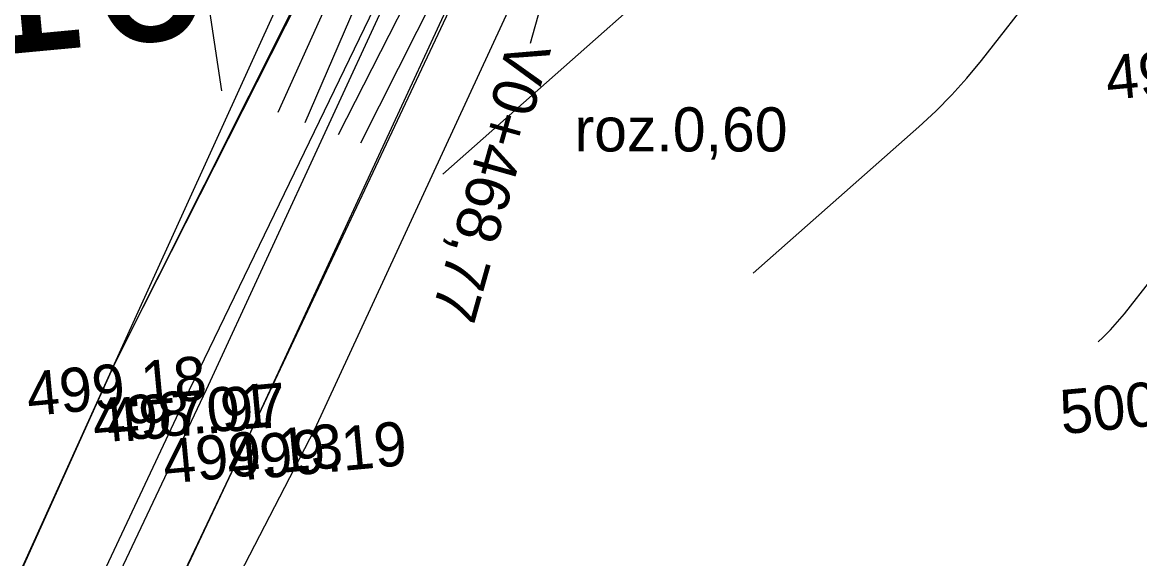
# Model space of a CAD drawing. Extents: x -636600 to -628587, y -1090963 to -1085869.
# Drawn here: x -629398.6 to -629348, y -1086815.3 to -1086791 of the extents above; entities that cross this region are included whole.
import ezdxf

# ---------------------------------------------------------------- set-up
doc = ezdxf.new("R2010")
doc.units = 0
for name, color, linetype in [('03_PC_OBJEKTY_STAV', 7, 'Continuous'), ('22', 7, 'Continuous'), ('42', 7, 'Continuous'), ('60', 7, 'Continuous'), ('Ex_Major Contours', 7, 'Continuous'), ('Ex_Minor Contours', 7, 'Continuous'), ('koty_vše', 7, 'Continuous'), ('PARCELY_NÁVRH_TOKY_NÁDRŽE', 7, 'Continuous'), ('popis', 7, 'Continuous'), ('VRCHOLY', 7, 'Continuous')]:
    doc.layers.add(name, color=color, linetype=linetype)

msp = doc.modelspace()

# ---------------------------------------------------------------- linework, layer by layer
at = {"layer": '22'}
for p, q in [((-629394.472, -1086806.477), (-629377.248, -1086772.472)), ((-629372.165, -1086774.738), (-629388.289, -1086809.544)), ((-629413.363, -1086848.201), (-629394.472, -1086806.477)), ((-629388.289, -1086809.544), (-629406.224, -1086847.321))]:
    msp.add_line(p, q, dxfattribs=at)
at = {"layer": '42'}
for p, q in [((-629394.472, -1086806.477), (-629377.887, -1086770.051)), ((-629385.376, -1086809.442), (-629369.457, -1086775.017)), ((-629404.94, -1086847.201), (-629385.376, -1086809.442))]:
    msp.add_line(p, q, dxfattribs=at)
at = {"layer": '60'}
for p, q in [((-629374.666, -1086773.767), (-629391.076, -1086807.666)), ((-629390.295, -1086807.643), (-629374.666, -1086773.767)), ((-629391.076, -1086807.666), (-629410.48, -1086848.955)), ((-629409.777, -1086848.739), (-629390.295, -1086807.643))]:
    msp.add_line(p, q, dxfattribs=at)
at = {"layer": 'Ex_Major Contours'}
msp.add_lwpolyline([(-629349.834, -1086805.481), (-629349.625, -1086805.288), (-629349.283, -1086804.941), (-629348.958, -1086804.578), (-629348.648, -1086804.201), (-629347.394, -1086802.599)], dxfattribs=at)
at = {"layer": 'Ex_Minor Contours'}
for points in [[(-629389.602, -1086794.098), (-629391.968, -1086778.336), (-629392.237, -1086776.853), (-629392.596, -1086775.395), (-629393.045, -1086773.962), (-629393.583, -1086772.554), (-629395.916, -1086766.971), (-629396.597, -1086765.668), (-629397.473, -1086764.551), (-629398.544, -1086763.619), (-629399.81, -1086762.872)], [(-629387.038, -1086795.064), (-629380.732, -1086781.087), (-629380.352, -1086780.24), (-629379.976, -1086779.393), (-629379.603, -1086778.543), (-629379.233, -1086777.693), (-629377.54, -1086773.772), (-629377.242, -1086773.285), (-629376.86, -1086773.012), (-629376.394, -1086772.954), (-629375.844, -1086773.11), (-629373.292, -1086774.244), (-629372.887, -1086774.499), (-629372.668, -1086774.82), (-629372.636, -1086775.207), (-629372.791, -1086775.66), (-629373.784, -1086777.605), (-629374.032, -1086778.091), (-629374.279, -1086778.578), (-629374.526, -1086779.065), (-629374.772, -1086779.552), (-629383.305, -1086796.469)], [(-629385.812, -1086795.525), (-629376.418, -1086773.77), (-629376.236, -1086773.473), (-629376.003, -1086773.307), (-629375.719, -1086773.271), (-629375.384, -1086773.366), (-629373.942, -1086774.008), (-629373.649, -1086774.192), (-629373.491, -1086774.424), (-629373.468, -1086774.704), (-629373.58, -1086775.031), (-629384.328, -1086796.084)], [(-629365.486, -1086802.369), (-629357.972, -1086795.725), (-629357.211, -1086795.021), (-629356.485, -1086794.284), (-629355.794, -1086793.515), (-629355.136, -1086792.714), (-629352.577, -1086789.443), (-629351.947, -1086788.618), (-629351.336, -1086787.779), (-629350.746, -1086786.927), (-629350.174, -1086786.06), (-629345.358, -1086778.563)], [(-629364.283, -1086784.347), (-629379.579, -1086797.872)]]:
    msp.add_lwpolyline(points, dxfattribs=at)
at = {"layer": 'PARCELY_NÁVRH_TOKY_NÁDRŽE'}
for points in [[(-629326.557, -1086607.22), (-629332.529, -1086639.03), (-629343.253, -1086653.423), (-629347.495, -1086660.248), (-629354.171, -1086682.799), (-629366.832, -1086746.427), (-629374.158, -1086766.006), (-629394.472, -1086806.477), (-629432.633, -1086891.025), (-629438.979, -1086904.22)], [(-629432.909, -1086904.22), (-629369.93, -1086770.59), (-629361.911, -1086747.071), (-629355.259, -1086722.333), (-629348.053, -1086682.276), (-629339.636, -1086658.156), (-629329.447, -1086643.944), (-629323.715, -1086608.746), (-629322.932, -1086607.22)]]:
    msp.add_lwpolyline(points, dxfattribs=at)
at = {"layer": 'VRCHOLY'}
msp.add_lwpolyline([(-629370.21, -1086772.693), (-629375.617, -1086791.949)], dxfattribs=at)

# ---------------------------------------------------------------- texts
at = {"layer": '03_PC_OBJEKTY_STAV'}
msp.add_text('P16', height=7.5, rotation=5.3515, dxfattribs=at).set_placement((-629407.735, -1086793.223))
at = {"layer": 'koty_vše'}
for s, p in [('499.81', (-629349.406, -1086794.512)), ('499.18', (-629398.362, -1086808.85)), ('500.11', (-629351.482, -1086809.671)), ('498.01', (-629395.374, -1086810.077)), ('497.97', (-629394.749, -1086810.069)), ('499.13', (-629392.179, -1086811.917)), ('499.19', (-629389.274, -1086811.815))]:
    msp.add_text(s, height=2, rotation=5.3515, dxfattribs=at).set_placement(p)
at = {"layer": 'popis'}
msp.add_text('roz.0,60', height=2, dxfattribs=at).set_placement((-629373.597, -1086796.845))
at = {"layer": 'VRCHOLY'}
msp.add_text('V0+468,77', height=2, rotation=254.3144, dxfattribs=at).set_placement((-629376.58, -1086791.678))

doc.saveas('drawing.dxf')
